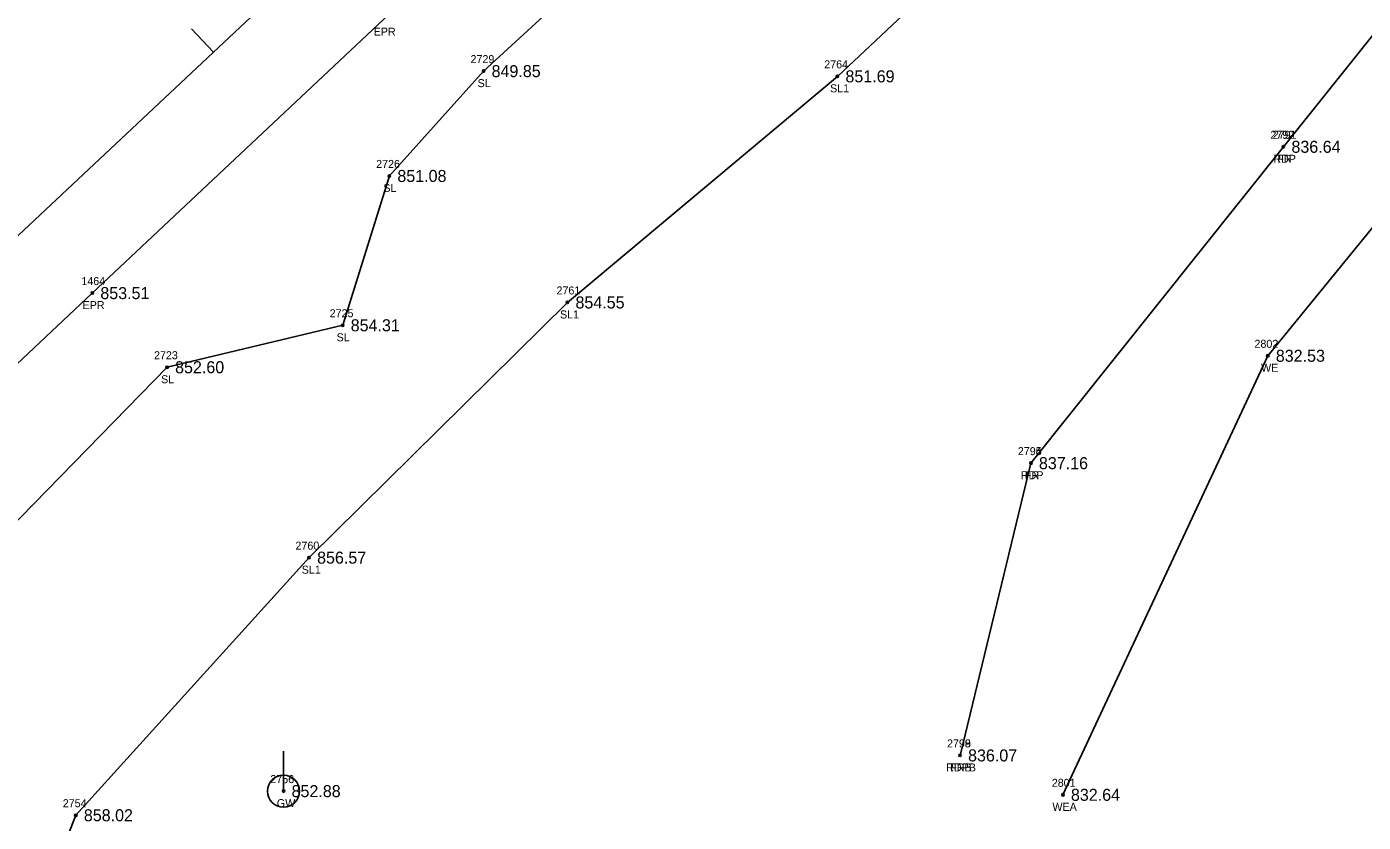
# Model space of a CAD drawing. Extents: x 1622501 to 1626664, y 1117816 to 1121579.
# Drawn here: x 1624038.1 to 1624205.1, y 1119230.1 to 1119329.4 of the extents above; entities that cross this region are included whole.
import ezdxf

# ---------------------------------------------------------------- set-up
doc = ezdxf.new("R2010")
doc.units = 0
for name, color, linetype in [('RD_EX_DR_ErosCtrl', 7, 'Continuous'), ('RD_EX_DR_ErosCtrl_txCode', 7, 'Continuous'), ('RD_EX_Fence_Other', 7, 'Continuous'), ('RD_EX_Fence_Other_txCode', 7, 'Continuous'), ('RD_EX_H2O', 7, 'Continuous'), ('RD_EX_H2O_txCode', 7, 'Continuous'), ('RD_EX_Road', 7, 'Continuous'), ('RD_EX_Road_txCode', 7, 'Continuous'), ('RD_EX_TX_DR_ErosCtrl_ELEV', 7, 'Continuous'), ('RD_EX_TX_Fence_Other_ELEV', 7, 'Continuous'), ('RD_EX_TX_H2O_ELEV', 7, 'Continuous'), ('RD_EX_TX_Road_ELEV', 7, 'Continuous'), ('RD_EX_TX_UT_ELEV', 7, 'Continuous'), ('RD_EX_TX_VEG_ELEV', 7, 'Continuous'), ('RD_EX_UT', 7, 'Continuous'), ('RD_EX_UT_txCode', 7, 'Continuous'), ('RD_EX_VEG', 7, 'Continuous'), ('RD_EX_VEG_txCode', 7, 'Continuous'), ('RD_HC_Cl', 7, 'Continuous'), ('RD_HC_Data_Tic', 7, 'Continuous'), ('RD_SMD_Locator', 7, 'Continuous')]:
    doc.layers.add(name, color=color, linetype=linetype)

msp = doc.modelspace()

# ---------------------------------------------------------------- linework, layer by layer
at = {"layer": 'RD_EX_DR_ErosCtrl'}
msp.add_lwpolyline([(1624302.44, 1119391.88), (1624292.3, 1119410.78), (1624273.01, 1119411.75), (1624253.82, 1119387.8), (1624227.44, 1119354.82), (1624195.1, 1119314.42), (1624163.55, 1119274.91), (1624154.7, 1119238.41)], dxfattribs=at)
at = {"layer": 'RD_EX_Fence_Other'}
msp.add_lwpolyline([(1624302.44, 1119391.88), (1624292.3, 1119410.78), (1624273.01, 1119411.75), (1624253.82, 1119387.8), (1624227.44, 1119354.82), (1624195.1, 1119314.42), (1624163.55, 1119274.91), (1624154.7, 1119238.41)], dxfattribs=at)
at = {"layer": 'RD_EX_H2O'}
msp.add_lwpolyline([(1624167.55, 1119233.49), (1624193.15, 1119288.32), (1624234.42, 1119338.9), (1624276.78, 1119394.28), (1624290.32, 1119386.68), (1624289.39, 1119345.45), (1624283.07, 1119319.81), (1624274.08, 1119320.4), (1624270.95, 1119312.49), (1624276.95, 1119308.49), (1624269.49, 1119270.98)], dxfattribs=at)
at = {"layer": 'RD_EX_Road'}
msp.add_lwpolyline([(1624009.99, 1119262.02), (1624046.29, 1119296.15), (1624082.67, 1119330.3), (1624119.08, 1119364.33), (1624155.32, 1119398.39), (1624191.93, 1119432.49)], dxfattribs=at)
at = {"layer": 'RD_EX_UT'}
msp.add_line((1624070.18, 1119233.95), (1624070.18, 1119238.95), dxfattribs=at)
msp.add_circle((1624070.18, 1119233.95), 2, dxfattribs=at)
at = {"layer": 'RD_EX_VEG'}
for points in [[(1624026.74, 1119127.6), (1624016.42, 1119121.86), (1624013.36, 1119153.03), (1624014.4, 1119182.96), (1624013.69, 1119216.22), (1624005.74, 1119191.57), (1623996.54, 1119192.11), (1623996.35, 1119206.19), (1624010.65, 1119240.85), (1624055.63, 1119286.89), (1624077.57, 1119292.13), (1624083.4, 1119310.78), (1624095.17, 1119323.87), (1624120.25, 1119346.89), (1624143.22, 1119353.08), (1624148.24, 1119373.63), (1624165.13, 1119388.82), (1624182.18, 1119405.12), (1624207.69, 1119417), (1624216.41, 1119439.86), (1624235.4, 1119458.11), (1624268.33, 1119479.61)], [(1624026.74, 1119127.6), (1624028.07, 1119185.57), (1624034.89, 1119207.07), (1624044.23, 1119230.94), (1624073.37, 1119263.11), (1624105.65, 1119294.98), (1624139.38, 1119323.22), (1624173.51, 1119355.27), (1624197.02, 1119378.67), (1624235.55, 1119415.7), (1624281.67, 1119459.87), (1624289.48, 1119467.25), (1624268.33, 1119479.61)]]:
    msp.add_lwpolyline(points, dxfattribs=at)
at = {"layer": 'RD_HC_Cl'}
msp.add_line((1623937.25, 1119209.79), (1624678.65, 1119905.11), dxfattribs=at)
at = {"layer": 'RD_HC_Data_Tic'}
msp.add_line((1624061.41, 1119326.23), (1624058.67, 1119329.15), dxfattribs=at)
at = {"layer": 'RD_SMD_Locator'}
for centre in [(1624095.17, 1119323.87), (1624139.38, 1119323.22), (1624195.1, 1119314.42), (1624195.1, 1119314.42), (1624083.4, 1119310.78), (1624046.29, 1119296.15), (1624105.65, 1119294.98), (1624077.57, 1119292.13), (1624193.15, 1119288.32), (1624055.63, 1119286.89), (1624163.55, 1119274.91), (1624163.55, 1119274.91), (1624073.37, 1119263.11), (1624154.7, 1119238.41), (1624154.7, 1119238.41), (1624070.18, 1119233.95), (1624167.55, 1119233.49), (1624044.23, 1119230.94)]:
    msp.add_circle(centre, 0.15, dxfattribs=at)

# ---------------------------------------------------------------- texts
at = {"layer": 'RD_EX_DR_ErosCtrl_txCode'}
for s, p in [('2792', (1624193.47, 1119315.42)), ('RDP', (1624193.84, 1119312.42)), ('2795', (1624161.92, 1119275.91)), ('RDP', (1624162.3, 1119272.91)), ('2798', (1624153.07, 1119239.41)), ('RDPB', (1624152.97, 1119236.41))]:
    msp.add_text(s, height=1, dxfattribs=at).set_placement(p)
at = {"layer": 'RD_EX_Fence_Other_txCode'}
for s, p in [('2791', (1624193.75, 1119315.42)), ('FR', (1624194.34, 1119312.42)), ('2794', (1624161.92, 1119275.91)), ('FR', (1624162.79, 1119272.91)), ('2799', (1624153.07, 1119239.41)), ('FRB', (1624153.47, 1119236.41))]:
    msp.add_text(s, height=1, dxfattribs=at).set_placement(p)
at = {"layer": 'RD_EX_H2O_txCode'}
for s, p in [('2802', (1624191.48, 1119289.32)), ('WE', (1624192.31, 1119286.32)), ('2801', (1624166.16, 1119234.49)), ('WEA', (1624166.24, 1119231.49))]:
    msp.add_text(s, height=1, dxfattribs=at).set_placement(p)
at = {"layer": 'RD_EX_Road_txCode'}
for s, p in [('EPR', (1624081.44, 1119328.3)), ('1464', (1624044.92, 1119297.15)), ('EPR', (1624045.07, 1119294.15))]:
    msp.add_text(s, height=1, dxfattribs=at).set_placement(p)
at = {"layer": 'RD_EX_TX_DR_ErosCtrl_ELEV'}
for s, p in [('836.64', (1624196.1, 1119313.67)), ('837.16', (1624164.55, 1119274.16)), ('836.07', (1624155.7, 1119237.66))]:
    msp.add_text(s, height=1.5, dxfattribs=at).set_placement(p)
at = {"layer": 'RD_EX_TX_Fence_Other_ELEV'}
for s, p in [('836.64', (1624196.1, 1119313.67)), ('837.16', (1624164.55, 1119274.16)), ('836.07', (1624155.7, 1119237.66))]:
    msp.add_text(s, height=1.5, dxfattribs=at).set_placement(p)
at = {"layer": 'RD_EX_TX_H2O_ELEV'}
for s, p in [('832.53', (1624194.15, 1119287.57)), ('832.64', (1624168.55, 1119232.74))]:
    msp.add_text(s, height=1.5, dxfattribs=at).set_placement(p)
at = {"layer": 'RD_EX_TX_Road_ELEV'}
msp.add_text('853.51', height=1.5, dxfattribs=at).set_placement((1624047.29, 1119295.4))
at = {"layer": 'RD_EX_TX_UT_ELEV'}
msp.add_text('852.88', height=1.5, dxfattribs=at).set_placement((1624071.18, 1119233.2))
at = {"layer": 'RD_EX_TX_VEG_ELEV'}
for s, p in [('849.85', (1624096.17, 1119323.12)), ('851.69', (1624140.38, 1119322.47)), ('851.08', (1624084.4, 1119310.03)), ('854.55', (1624106.65, 1119294.23)), ('854.31', (1624078.57, 1119291.38)), ('852.60', (1624056.63, 1119286.14)), ('856.57', (1624074.37, 1119262.36)), ('858.02', (1624045.23, 1119230.19))]:
    msp.add_text(s, height=1.5, dxfattribs=at).set_placement(p)
at = {"layer": 'RD_EX_UT_txCode'}
for s, p in [('2756', (1624068.53, 1119234.95)), ('GW', (1624069.34, 1119231.95))]:
    msp.add_text(s, height=1, dxfattribs=at).set_placement(p)
at = {"layer": 'RD_EX_VEG_txCode'}
for s, p in [('2729', (1624093.54, 1119324.87)), ('2764', (1624137.73, 1119324.22)), ('SL', (1624094.42, 1119321.87)), ('SL1', (1624138.46, 1119321.22)), ('2726', (1624081.75, 1119311.78)), ('SL', (1624082.65, 1119308.78)), ('2761', (1624104.28, 1119295.98)), ('2725', (1624075.94, 1119293.13)), ('SL1', (1624104.72, 1119292.98)), ('SL', (1624076.81, 1119290.13)), ('2723', (1624054, 1119287.89)), ('SL', (1624054.88, 1119284.89)), ('2760', (1624071.67, 1119264.11)), ('SL1', (1624072.45, 1119261.11)), ('2754', (1624042.6, 1119231.94))]:
    msp.add_text(s, height=1, dxfattribs=at).set_placement(p)

doc.saveas('drawing.dxf')
